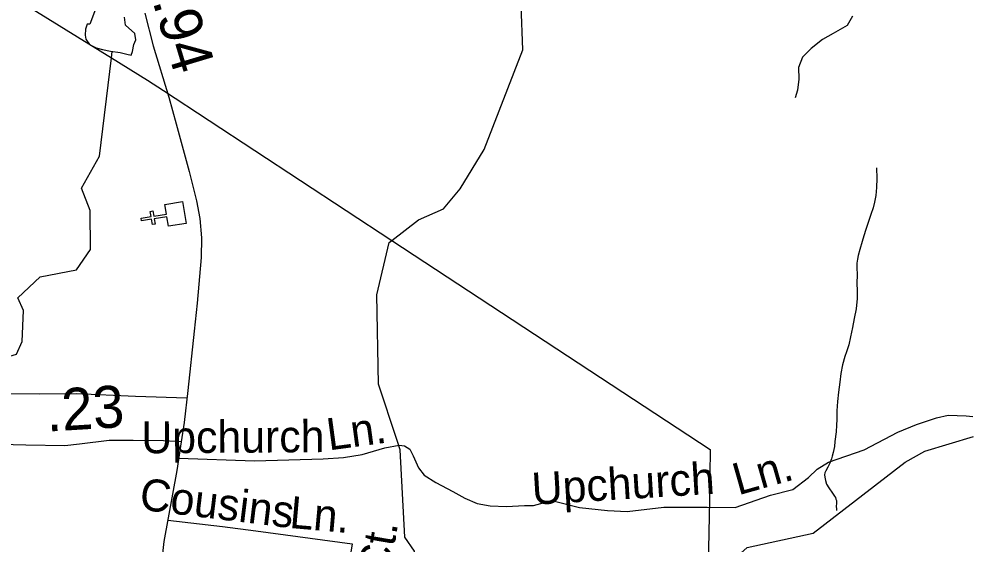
# Model space of a CAD drawing. Extents: x 2001466 to 31450019, y -30647475 to 847247.
# Drawn here: x 2153535 to 2159166, y 780140 to 783261 of the extents above; entities that cross this region are included whole.
import ezdxf

# ---------------------------------------------------------------- set-up
doc = ezdxf.new("R2010")
doc.units = 0
for name, color, linetype in [('Exist Cultural Church CELL', 7, 'Continuous'), ('Exist Hydrographic Creek Single Shore', 7, 'Continuous'), ('Exist Hydrographic Misc Water Feature', 7, 'Continuous'), ('Exist Road Non-System Type 51', 7, 'Continuous'), ('Exist Road Non-System Type 51 Label', 7, 'Continuous'), ('Exist Road Secondary Mileage Hundredths English Label', 7, 'Continuous'), ('Exist Road Secondary Type 51 Attributed', 7, 'Continuous'), ('Exist Utilities Electrical Transmission Line', 7, 'Continuous')]:
    doc.layers.add(name, color=color, linetype=linetype)

msp = doc.modelspace()

# ---------------------------------------------------------------- linework, layer by layer
at = {"layer": 'Exist Cultural Church CELL'}
msp.add_lwpolyline([(2154422.6, 782028.6), (2154413.3, 782084.7), (2154338.1, 782072.4), (2154343.3, 782040.8), (2154327.5, 782038.2), (2154322.4, 782069.8), (2154263, 782060.1), (2154260.4, 782075.9), (2154319.8, 782085.6), (2154314.6, 782117.2), (2154330.4, 782119.8), (2154335.5, 782088.2), (2154410.7, 782100.6), (2154401.4, 782157.5), (2154506.5, 782174.7), (2154527.6, 782045.8)], close=True, dxfattribs=at)
at = {"layer": 'Exist Hydrographic Creek Single Shore'}
for points in [[(2155749.4, 781944.2), (2155908.2, 782066.1), (2156057.2, 782131.9), (2156156.3, 782251.2), (2156297.4, 782484.5), (2156527.2, 783076.9), (2156517.2, 783342.8)], [(2154085, 783029.6), (2154089.6, 783067.8)], [(2152405.1, 780651.9), (2152374.3, 780803.4), (2152407.3, 780930.8), (2152465.3, 781021.4), (2152930.2, 781274.3), (2153405.3, 781235), (2153521.4, 781268.7), (2153554.2, 781343.5), (2153561.4, 781527.1), (2153528.3, 781603.2), (2153660.2, 781728.4), (2153876.3, 781769.9), (2153959.4, 781889.5), (2153958.3, 782122.6), (2153907.3, 782254.8), (2154014.3, 782446.1), (2154085, 783029.6)], [(2155779.1, 780761.7), (2155671.3, 781090), (2155660.3, 781621.7), (2155733.3, 781931.8), (2155749.4, 781944.2)], [(2156081.2, 779477.4), (2156063.2, 779684.5), (2155903.3, 779966.6), (2155885.2, 780098.1), (2155827.2, 780181.3), (2155799.3, 780700.3), (2155779.1, 780761.7)], [(2157629.3, 780016.8), (2157644.3, 780009.6), (2157785.2, 780052.6), (2157860.3, 780119.9), (2158251.3, 780203.7), (2158798.2, 780625.5), (2158914.2, 780692), (2159203.8, 780779.7)]]:
    msp.add_lwpolyline(points, dxfattribs=at)
at = {"layer": 'Exist Hydrographic Misc Water Feature'}
for points in [[(2154007.6, 783367.2), (2153956.6, 783228.8)], [(2153956.6, 783228.8), (2153939.8, 783228.8), (2153929.3, 783200.1), (2153928, 783163.5), (2153931.9, 783140), (2153954.1, 783108.7), (2153994.6, 783089.9), (2154031.1, 783080), (2154079.4, 783069.5), (2154135.5, 783060.4), (2154175.9, 783051.2), (2154200.7, 783044.7), (2154208.6, 783068.2), (2154216.4, 783108.7), (2154229.4, 783137.4), (2154222.9, 783174), (2154167.8, 783223.1), (2154161.6, 783271.9)], [(2158628.2, 782375.4), (2158630.9, 782311.7), (2158629, 782259.7), (2158623.5, 782211.4), (2158615.5, 782171.6), (2158607.7, 782137.5), (2158593.7, 782097.5), (2158578.2, 782051.5), (2158564.2, 782009.4), (2158552.9, 781971.4), (2158542.5, 781937.3), (2158529.4, 781891), (2158519.5, 781855.1), (2158515.4, 781833), (2158511.3, 781808.9), (2158511.7, 781782.9), (2158513.8, 781739.2), (2158512.1, 781691.1), (2158512.5, 781645.2), (2158512.5, 781599), (2158507.2, 781536.9), (2158495.5, 781481.1), (2158485.7, 781427), (2158474.2, 781371.1), (2158464.4, 781324.7), (2158450.6, 781283), (2158440.8, 781254.8), (2158426.8, 781204.7), (2158415.3, 781152.8), (2158409.8, 781102.5), (2158402, 781042.5), (2158396.1, 780986.6), (2158392.8, 780930.7), (2158393, 780880.8), (2158391.1, 780846.6), (2158389.1, 780806.7), (2158381.5, 780748.6), (2158377.8, 780718.7), (2158370, 780684.6), (2158364.3, 780662.4), (2158360.2, 780646.4), (2158350.3, 780620.3), (2158338.4, 780596.5), (2158326.6, 780574.4), (2158320.8, 780562.3), (2158318.8, 780550.4), (2158320.6, 780536.3), (2158324.9, 780518.2), (2158331.1, 780496.2), (2158345.2, 780474.6), (2158367.2, 780442.5), (2158379.5, 780424.8), (2158383.8, 780416.8), (2158387.5, 780406.5), (2158389.7, 780398.9), (2158389.9, 780382.7), (2158389.5, 780362.8), (2158389.7, 780348.6), (2158389.9, 780338.8)]]:
    msp.add_lwpolyline(points, dxfattribs=at)
at = {"layer": 'Exist Road Non-System Type 51'}
for points in [[(2158485.2, 783276.9), (2158453.8, 783221.6), (2158370.7, 783173.7), (2158307.9, 783139.2), (2158240.6, 783084.9), (2158189.3, 783034.1), (2158165.8, 782972.7), (2158166.1, 782902.7), (2158158.5, 782836.9), (2158145.4, 782791.2)], [(2154532.3, 781006.7), (2154226.8, 781016.3), (2153877.7, 781033.1), (2153659.5, 781031.4), (2153449.7, 781033.1), (2153359, 781038.1)], [(2157623, 780359.6), (2157789.5, 780356.2), (2157997.6, 780430.1), (2158131.9, 780463.7), (2158224.2, 780534.2), (2158276.2, 780584.6), (2158342.3, 780626.6), (2158555.5, 780700.5), (2158755.2, 780804.7), (2158866, 780850), (2158983.5, 780890.3), (2159054, 780905.4), (2159159.8, 780902.1), (2159200, 780898.7)], [(2154483.8, 780649.6), (2154934.8, 780635), (2155340.9, 780646.8), (2155462.1, 780653.5), (2155572.9, 780672), (2155641.7, 780692.1), (2155707.2, 780710.6), (2155792.8, 780727.4)], [(2155792.8, 780727.4), (2155824.7, 780724), (2155856.6, 780703.9), (2155875.4, 780663.6), (2155908.9, 780593), (2155940.8, 780549.4), (2156011.3, 780505.7), (2156112, 780451.9), (2156182.5, 780413.3), (2156256.4, 780379.7), (2156333.6, 780366.3), (2156431.3, 780362.9), (2156537, 780369.6), (2156590.7, 780368), (2156699.8, 780398.2), (2156864.3, 780356.2), (2157030.5, 780339.4), (2157148, 780332.7), (2157364.5, 780357.9), (2157623, 780359.6)], [(2154419, 780282), (2154744.5, 780243.7), (2154941.8, 780218.7), (2155513.6, 780141.2)], [(2155513.6, 780141.2), (2155373.8, 779276.6)]]:
    msp.add_lwpolyline(points, dxfattribs=at)
at = {"layer": 'Exist Road Secondary Type 51 Attributed'}
for points in [[(2154283.6, 783294.7), (2154332.8, 783101), (2154424.3, 782795.2), (2154468.3, 782637.1), (2154546.2, 782353.3), (2154589.1, 782180.5), (2154610.1, 782074.8), (2154619, 781959.6), (2154616.9, 781842.3), (2154593.3, 781571.1), (2154576.6, 781405.7), (2154537.3, 781052.8), (2154516.4, 780861.2), (2154499.1, 780748.1)], [(2154499.1, 780748.1), (2154394, 780753.3), (2154214, 780754.3), (2154070.6, 780754.3), (2153893.8, 780732.4), (2153808.5, 780722.9), (2153575.2, 780727.1), (2153347.1, 780732.4)], [(2154499.1, 780748.1), (2154472.5, 780576.3), (2154396.1, 780155.4), (2154356.3, 779801.5), (2154328.1, 779420.3), (2154300.9, 779053.8), (2154293, 778868.5)]]:
    msp.add_lwpolyline(points, dxfattribs=at)
at = {"layer": 'Exist Utilities Electrical Transmission Line'}
for p, q in [((2152015.9, 784311), (2154085, 783029.6)), ((2154393, 782835.3), (2155749.4, 781944.2)), ((2157635.4, 780401.1), (2157629.3, 780016.8))]:
    msp.add_line(p, q, dxfattribs=at)
for points in [[(2154085, 783029.6), (2154298.5, 782897.4), (2154393, 782835.3)], [(2155749.4, 781944.2), (2157640.2, 780702), (2157635.4, 780401.1)]]:
    msp.add_lwpolyline(points, dxfattribs=at)

# ---------------------------------------------------------------- texts
at = {"layer": 'Exist Road Non-System Type 51 Label'}
for s, rotation, p in [('Upchurch', 0.3874, (2154262.5, 780678.6)), ('Ln.', 7.6999, (2155375.8, 780695.9)), ('Upchurch', 3.4697, (2156586, 780373)), ('Ln.', 15.8754, (2157806.8, 780428.4)), ('Cousins', 353.0049, (2154245, 780345.4)), ('Ln.', 354.9657, (2155137.6, 780235.9)), ('Creek Ct.', 80.2797, (2155606.3, 779203.3))]:
    msp.add_text(s, height=190, rotation=rotation, dxfattribs=at).set_placement(p)
at = {"layer": 'Exist Road Secondary Mileage Hundredths English Label'}
for s, rotation, p in [('.94', 286.7767, (2154327.2, 783366.4)), ('.23', 3.4793, (2153702.4, 780807.7))]:
    msp.add_text(s, height=250, rotation=rotation, dxfattribs=at).set_placement(p)

doc.saveas('drawing.dxf')
